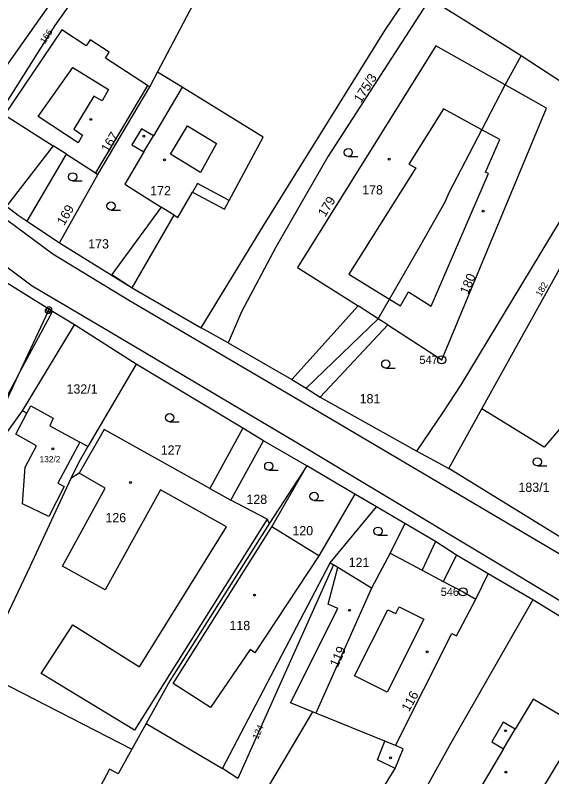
# Model space of a CAD drawing. Extents: x -504988 to -494607, y -1123820 to -1114018.
# Drawn here: x -501785.1 to -501686.6, y -1120846.2 to -1120706.4 of the extents above; entities that cross this region are included whole.
import ezdxf

# ---------------------------------------------------------------- set-up
doc = ezdxf.new("R2010")
doc.units = 0
for name, color, linetype in [('Hranice parcel', 7, 'Continuous'), ('Parcelní čísla', 7, 'Continuous'), ('Vnitřní kresba', 7, 'Continuous'), ('Věcná břemena k části', 7, 'Continuous'), ('Značky bodu BP', 7, 'Continuous'), ('Značky budov', 7, 'Continuous'), ('Značky kultur', 7, 'Continuous')]:
    doc.layers.add(name, color=color, linetype=linetype)

msp = doc.modelspace()

# ---------------------------------------------------------------- linework, layer by layer
at = {"layer": 'Hranice parcel'}
for p, q in [((-501793.45, -1120725.25), (-501753.97, -1120669.31)), ((-501692.26, -1120713.89), (-501709.04, -1120703.39)), ((-501695.17, -1120719.22), (-501692.26, -1120713.89)), ((-501760.44, -1120719.6), (-501759, -1120716.86)), ((-501754.46, -1120719.67), (-501759, -1120716.86)), ((-501769.99, -1120735.66), (-501760.44, -1120719.6)), ((-501777.01, -1120748.24), (-501769.99, -1120735.66)), ((-501782.93, -1120744.24), (-501777.01, -1120748.24)), ((-501699.45, -1120778.69), (-501680.81, -1120745.07)), ((-501777.01, -1120748.24), (-501763.68, -1120756.45)), ((-501778.95, -1120760.42), (-501789.63, -1120753.76)), ((-501763.68, -1120756.45), (-501750.98, -1120763.81)), ((-501762.91, -1120770.46), (-501774.26, -1120763.27)), ((-501746.07, -1120766.55), (-501750.98, -1120763.81)), ((-501746.07, -1120766.55), (-501734.33, -1120773.3)), ((-501762.91, -1120770.46), (-501771.79, -1120785.61)), ((-501743.38, -1120782.26), (-501762.91, -1120770.46)), ((-501734.33, -1120773.3), (-501731.73, -1120774.92)), ((-501731.73, -1120774.92), (-501729.13, -1120776.54)), ((-501729.13, -1120776.54), (-501711.42, -1120786.44)), ((-501705.51, -1120789.61), (-501699.45, -1120778.69)), ((-501688, -1120785.74), (-501699.45, -1120778.69)), ((-501739.56, -1120784.55), (-501743.38, -1120782.26)), ((-501771.79, -1120785.61), (-501773.26, -1120784.82)), ((-501731.61, -1120789.12), (-501739.56, -1120784.55)), ((-501731.61, -1120789.12), (-501738.44, -1120799.67)), ((-501722.8, -1120794.32), (-501731.61, -1120789.12)), ((-501684.97, -1120802.3), (-501705.51, -1120789.61)), ((-501718.82, -1120796.66), (-501722.8, -1120794.32)), ((-501727.34, -1120806.93), (-501718.82, -1120796.66)), ((-501713.59, -1120799.74), (-501718.82, -1120796.66)), ((-501747.07, -1120844.71), (-501727.34, -1120806.93)), ((-501726.73, -1120807.31), (-501744.25, -1120846.56)), ((-501727.34, -1120806.93), (-501726.73, -1120807.31)), ((-501690.12, -1120813.77), (-501698.32, -1120808.95)), ((-501668.65, -1120826.84), (-501690.12, -1120813.77)), ((-501792.59, -1120826.31), (-501763.75, -1120841.18)), ((-501761.11, -1120836.44), (-501763.75, -1120841.18)), ((-501761.11, -1120836.44), (-501747.07, -1120844.71)), ((-501744.25, -1120846.56), (-501747.07, -1120844.71))]:
    msp.add_line(p, q, dxfattribs=at)
for points in [[(-501787.85, -1120724.24), (-501777.81, -1120708.32), (-501751.05, -1120670.47)], [(-501750.98, -1120763.81), (-501739.5, -1120744.99), (-501717.14, -1120709.07), (-501707.86, -1120695.29), (-501694.34, -1120675.5)], [(-501759, -1120716.86), (-501749.45, -1120698.69), (-501740.45, -1120684.46), (-501738.88, -1120682.3)], [(-501709.04, -1120703.39), (-501727.68, -1120732.33), (-501737.27, -1120748.99), (-501743.6, -1120760.86), (-501746.07, -1120766.55)], [(-501760.44, -1120719.6), (-501760.86, -1120719.33), (-501768.58, -1120714.32), (-501767.87, -1120713.23), (-501771.38, -1120710.94), (-501772.09, -1120712.03), (-501776.55, -1120709.14), (-501787.13, -1120724.7)], [(-501695.17, -1120719.22), (-501707.93, -1120712.03), (-501733.29, -1120752.75), (-501722.19, -1120759.8), (-501734.33, -1120773.3)], [(-501674.05, -1120725.98), (-501675.54, -1120724.9), (-501676.53, -1120724.19), (-501678.66, -1120722.79), (-501692.26, -1120713.89)], [(-501754.46, -1120719.67), (-501759.75, -1120728.58), (-501761.95, -1120727.27), (-501763.7, -1120730.21), (-501761.5, -1120731.52), (-501765.04, -1120737.47), (-501758.32, -1120741.66), (-501767.39, -1120754.04), (-501763.68, -1120756.45)], [(-501763.68, -1120756.45), (-501755.95, -1120743.14), (-501755.28, -1120743.55), (-501752.61, -1120738.92), (-501746.73, -1120742.06), (-501745.86, -1120740.45), (-501739.61, -1120728.84), (-501754.46, -1120719.67)], [(-501731.73, -1120774.92), (-501718.51, -1120762.14), (-501716.43, -1120758.54), (-501710.93, -1120748.99), (-501706.19, -1120740.69), (-501705.47, -1120738.99), (-501699.46, -1120727.46), (-501695.17, -1120719.22)], [(-501729.13, -1120776.54), (-501716.7, -1120763.29), (-501706.83, -1120769.7), (-501687.59, -1120723.5), (-501695.17, -1120719.22)], [(-501787.13, -1120724.7), (-501778.14, -1120730.4), (-501786.73, -1120741.5)], [(-501711.42, -1120786.44), (-501706.52, -1120779.21), (-501703.28, -1120774.26), (-501674.05, -1120725.98)], [(-501782.93, -1120744.24), (-501775.7, -1120731.97), (-501770.41, -1120735.39), (-501769.99, -1120735.66)], [(-501786.73, -1120741.5), (-501784.59, -1120743.12), (-501782.93, -1120744.24)], [(-501778.95, -1120760.42), (-501779.09, -1120760.73), (-501784.67, -1120772.62)], [(-501774.26, -1120763.27), (-501776.28, -1120762.05), (-501778.3, -1120760.82), (-501778.95, -1120760.42)], [(-501782.98, -1120779.48), (-501783.79, -1120779.03), (-501774.26, -1120763.27)], [(-501784.67, -1120772.62), (-501787.95, -1120778.7), (-501789.56, -1120780.2), (-501799.49, -1120784.67), (-501803.79, -1120788.34), (-501805.76, -1120792.04), (-501806.97, -1120791.4), (-501809.28, -1120795.72), (-501808.07, -1120796.37), (-501809.02, -1120798.15)], [(-501784.67, -1120772.62), (-501788.77, -1120781.36), (-501790.8, -1120785.69)], [(-501782.98, -1120779.48), (-501782.25, -1120778.13), (-501778.14, -1120780.42), (-501778.8, -1120781.78), (-501773.26, -1120784.82)], [(-501773.26, -1120784.82), (-501777.3, -1120792.32), (-501776.18, -1120792.92), (-501778.94, -1120798.46), (-501783.77, -1120796.13), (-501783.33, -1120789.39), (-501781.25, -1120785.5), (-501785.04, -1120783.32), (-501782.98, -1120779.48)], [(-501743.38, -1120782.26), (-501749.42, -1120793.29), (-501768.82, -1120782.5), (-501773.4, -1120790.49), (-501774.91, -1120791.49)], [(-501674.22, -1120790.54), (-501684.91, -1120782.06), (-501688, -1120785.74)], [(-501771.79, -1120785.61), (-501773.47, -1120788.49), (-501774.91, -1120791.49)], [(-501738.44, -1120799.67), (-501738.89, -1120798.91), (-501745.55, -1120795.44), (-501739.56, -1120784.55)], [(-501711.42, -1120786.44), (-501707.45, -1120788.57), (-501705.51, -1120789.61)], [(-501722.8, -1120794.32), (-501729.41, -1120805.67), (-501738.03, -1120800.35), (-501731.61, -1120789.12)], [(-501774.91, -1120791.49), (-501782.43, -1120807.66), (-501788.03, -1120819.28)], [(-501738.44, -1120799.67), (-501756.78, -1120828.63), (-501761.11, -1120836.44)], [(-501713.59, -1120799.74), (-501716.3, -1120805.15), (-501719.75, -1120811.61)], [(-501698.32, -1120808.95), (-501704.13, -1120805.53), (-501707.96, -1120803.03), (-501713.59, -1120799.74)], [(-501719.75, -1120811.61), (-501725.9, -1120807.82), (-501726.73, -1120807.31)], [(-501749.36, -1120868.76), (-501734.08, -1120875.07), (-501715.38, -1120844.71), (-501713.89, -1120841.08), (-501715.31, -1120840.5), (-501704.95, -1120819.9), (-501704.11, -1120820.34), (-501700.58, -1120813.59), (-501698.32, -1120808.95)], [(-501719.75, -1120811.61), (-501729.94, -1120834.52), (-501730.56, -1120834.27), (-501739.44, -1120849.26)], [(-501690.12, -1120813.77), (-501705.14, -1120840.05), (-501711.33, -1120851.18), (-501719.11, -1120865.94), (-501729.19, -1120884.32)], [(-501675.63, -1120837.86), (-501681.13, -1120834.59), (-501682.3, -1120836.57), (-501690.07, -1120831.96), (-501693.34, -1120837.47), (-501695.53, -1120836.17), (-501697.65, -1120839.81), (-501695.49, -1120841.09), (-501705.12, -1120857.31), (-501696.69, -1120862.21)], [(-501675.63, -1120837.86), (-501678.16, -1120842.01), (-501682.83, -1120839.18), (-501696.69, -1120862.21)], [(-501763.75, -1120841.18), (-501766.23, -1120845.66), (-501767.82, -1120844.82), (-501774.1, -1120856.61)]]:
    msp.add_lwpolyline(points, dxfattribs=at)
at = {"layer": 'Vnitřní kresba'}
for p, q in [((-501780.9, -1120725.01), (-501774.53, -1120716.03)), ((-501774.53, -1120716.03), (-501768, -1120720.1)), ((-501760.86, -1120719.33), (-501762.39, -1120721.91)), ((-501770.72, -1120721.3), (-501774.37, -1120727.38)), ((-501769.19, -1120722.16), (-501770.72, -1120721.3)), ((-501768, -1120720.1), (-501769.19, -1120722.16)), ((-501762.39, -1120721.91), (-501770.41, -1120735.39)), ((-501706.53, -1120723.59), (-501712.85, -1120733.76)), ((-501699.46, -1120727.46), (-501706.53, -1120723.59)), ((-501773.61, -1120729.87), (-501780.9, -1120725.01)), ((-501756.64, -1120731.94), (-501753.48, -1120726.75)), ((-501753.48, -1120726.75), (-501748.18, -1120730.01)), ((-501774.37, -1120727.38), (-501772.8, -1120728.47)), ((-501696.18, -1120729.25), (-501699.46, -1120727.46)), ((-501772.8, -1120728.47), (-501773.61, -1120729.87)), ((-501761.5, -1120731.52), (-501759.75, -1120728.58)), ((-501698.77, -1120735.22), (-501696.18, -1120729.25)), ((-501775.7, -1120731.97), (-501778.14, -1120730.4)), ((-501748.18, -1120730.01), (-501751.13, -1120735.3)), ((-501751.13, -1120735.3), (-501756.64, -1120731.94)), ((-501712.85, -1120733.76), (-501711.56, -1120734.46)), ((-501711.56, -1120734.46), (-501723.86, -1120753.94)), ((-501698.22, -1120735.46), (-501698.77, -1120735.22)), ((-501708.78, -1120759.84), (-501698.22, -1120735.46)), ((-501751.68, -1120737.31), (-501752.61, -1120738.92)), ((-501745.86, -1120740.45), (-501751.68, -1120737.31)), ((-501794.18, -1120738.49), (-501778.26, -1120750.23)), ((-501755.95, -1120743.14), (-501758.32, -1120741.66)), ((-501782, -1120756.14), (-501798.7, -1120743.79)), ((-501778.26, -1120750.23), (-501764.44, -1120758.63)), ((-501723.86, -1120753.94), (-501716.43, -1120758.54)), ((-501767.72, -1120764.61), (-501782, -1120756.14)), ((-501714.4, -1120759.8), (-501712.93, -1120757.21)), ((-501712.93, -1120757.21), (-501708.78, -1120759.84)), ((-501764.44, -1120758.63), (-501730.39, -1120778.62)), ((-501716.43, -1120758.54), (-501714.4, -1120759.8)), ((-501718.51, -1120762.14), (-501722.19, -1120759.8)), ((-501784.67, -1120772.62), (-501778.3, -1120760.82)), ((-501716.7, -1120763.29), (-501718.51, -1120762.14)), ((-501733.44, -1120784.94), (-501767.72, -1120764.61)), ((-501730.39, -1120778.62), (-501667.36, -1120815.88)), ((-501670.64, -1120822.69), (-501733.44, -1120784.94)), ((-501768.64, -1120793.22), (-501773.4, -1120790.49)), ((-501776.44, -1120807.59), (-501768.64, -1120793.22)), ((-501758.45, -1120793.54), (-501768.65, -1120811.89)), ((-501746.35, -1120800.32), (-501758.45, -1120793.54)), ((-501749.42, -1120793.29), (-501745.55, -1120795.44)), ((-501738.89, -1120798.91), (-501763.25, -1120837.69)), ((-501762.3, -1120826.05), (-501746.35, -1120800.32)), ((-501756.11, -1120829.07), (-501738.03, -1120800.35)), ((-501707.96, -1120803.03), (-501710.43, -1120808.3)), ((-501716.3, -1120805.15), (-501710.43, -1120808.3)), ((-501729.41, -1120805.67), (-501741.13, -1120823.46)), ((-501704.13, -1120805.53), (-501706.59, -1120810.36)), ((-501768.65, -1120811.89), (-501776.44, -1120807.59)), ((-501727.66, -1120814.54), (-501725.9, -1120807.82)), ((-501710.43, -1120808.3), (-501706.59, -1120810.36)), ((-501706.59, -1120810.36), (-501702.92, -1120812.28)), ((-501702.92, -1120812.28), (-501700.58, -1120813.59)), ((-501725.91, -1120815.31), (-501727.66, -1120814.54)), ((-501734.59, -1120832.62), (-501725.91, -1120815.31)), ((-501722.84, -1120827.7), (-501716.73, -1120815.55)), ((-501716.73, -1120815.55), (-501715.29, -1120816.27)), ((-501715.29, -1120816.27), (-501714.66, -1120815.02)), ((-501714.66, -1120815.02), (-501710.14, -1120817.3)), ((-501710.14, -1120817.3), (-501716.88, -1120830.7)), ((-501778.4, -1120824.26), (-501774.53, -1120818.36)), ((-501774.53, -1120818.36), (-501762.3, -1120826.05)), ((-501741.99, -1120822.87), (-501749.3, -1120833.48)), ((-501741.13, -1120823.46), (-501741.99, -1120822.87)), ((-501780.35, -1120827.25), (-501778.4, -1120824.26)), ((-501763.25, -1120837.69), (-501780.35, -1120827.25)), ((-501716.88, -1120830.7), (-501722.84, -1120827.7)), ((-501749.3, -1120833.48), (-501756.11, -1120829.07)), ((-501730.56, -1120834.27), (-501734.59, -1120832.62)), ((-501717.26, -1120839.7), (-501729.94, -1120834.52)), ((-501695.49, -1120841.09), (-501693.34, -1120837.47)), ((-501718.65, -1120843.1), (-501717.26, -1120839.7)), ((-501715.31, -1120840.5), (-501717.26, -1120839.7)), ((-501715.38, -1120844.71), (-501718.65, -1120843.1))]:
    msp.add_line(p, q, dxfattribs=at)
at = {"layer": 'Věcná břemena k části'}
msp.add_lwpolyline([(-501795.04, -1120794.72), (-501783.79, -1120779.03), (-501774.26, -1120763.27), (-501776.28, -1120762.05), (-501778.3, -1120760.82), (-501778.95, -1120760.42), (-501779.09, -1120760.73), (-501784.67, -1120772.62)], close=True, dxfattribs=at)
at = {"layer": 'Značky bodu BP'}
for centre, radius in [((-501779.09, -1120760.73), 0.5), ((-501778.95, -1120760.42), 0.5), ((-501778.95, -1120760.42), 0.0303), ((-501779.09, -1120760.73), 0.0303), ((-501706.83, -1120769.7), 0.75), ((-501706.83, -1120769.7), 0.03), ((-501702.92, -1120812.28), 0.75), ((-501702.92, -1120812.28), 0.03)]:
    msp.add_circle(centre, radius, dxfattribs=at)
at = {"layer": 'Značky budov'}
for centre in [(-501771.27, -1120725.55), (-501761.5, -1120728.63), (-501757.71, -1120733), (-501716.48, -1120732.84), (-501699.22, -1120742.39), (-501778.23, -1120786.04), (-501763.99, -1120792.22), (-501741.18, -1120812.86), (-501723.78, -1120815.66), (-501709.53, -1120823.28), (-501695.11, -1120837.76), (-501716.22, -1120842.73), (-501695.04, -1120845.39)]:
    msp.add_circle(centre, 0.175, dxfattribs=at)
at = {"layer": 'Značky kultur'}
for p, q in [((-501724, -1120732.39), (-501722.25, -1120732.39)), ((-501774.6, -1120736.85), (-501772.85, -1120736.85)), ((-501767.54, -1120742.21), (-501765.79, -1120742.21)), ((-501717.11, -1120771.2), (-501715.36, -1120771.2)), ((-501756.79, -1120781.06), (-501755.04, -1120781.06)), ((-501689.28, -1120789.17), (-501687.53, -1120789.17)), ((-501738.59, -1120789.96), (-501736.84, -1120789.96)), ((-501730.27, -1120795.5), (-501728.52, -1120795.5)), ((-501718.54, -1120801.89), (-501716.79, -1120801.89))]:
    msp.add_line(p, q, dxfattribs=at)
for centre in [(-501724, -1120731.64), (-501774.6, -1120736.1), (-501767.54, -1120741.46), (-501717.11, -1120770.45), (-501756.79, -1120780.31), (-501689.28, -1120788.42), (-501738.59, -1120789.21), (-501730.27, -1120794.75), (-501718.54, -1120801.14)]:
    msp.add_circle(centre, 0.75, dxfattribs=at)

# ---------------------------------------------------------------- texts
at = {"layer": 'Parcelní čísla'}
for s, height, rotation, p in [('166', 1.2, 56, (-501779.69, -1120711.76)), ('175/3', 1.7, 58, (-501721.67, -1120722.66)), ('167', 1.7, 59, (-501768.03, -1120731.78)), ('179', 1.7, 58, (-501728.25, -1120743.6)), ('169', 1.7, 60, (-501776.15, -1120745.15)), ('180', 1.7, 67, (-501702.01, -1120757.8)), ('182', 1.2, 60, (-501688.63, -1120758.18)), ('119', 1.7, 66, (-501725.92, -1120826.23)), ('116', 1.7, 61, (-501712.85, -1120834.41)), ('124', 1.2, 66, (-501740.58, -1120839.46))]:
    msp.add_text(s, height=height, rotation=rotation, dxfattribs=at).set_placement(p)
for s, height, p in [('172', 1.7, (-501760.36, -1120739.5)), ('178', 1.7, (-501721.42, -1120739.34)), ('173', 1.7, (-501771.73, -1120749.25)), ('132/1', 1.7, (-501775.71, -1120775.89)), ('181', 1.7, (-501721.9, -1120777.68)), ('127', 1.7, (-501758.42, -1120787.11)), ('132/2', 1.139, (-501780.66, -1120788.5)), ('183/1', 1.7, (-501692.74, -1120793.93)), ('128', 1.7, (-501742.68, -1120796.14)), ('126', 1.7, (-501768.57, -1120799.51)), ('120', 1.7, (-501734.24, -1120801.89)), ('121', 1.7, (-501723.92, -1120807.72)), ('118', 1.7, (-501745.8, -1120819.3))]:
    msp.add_text(s, height=height, dxfattribs=at).set_placement(p)
at = {"layer": 'Značky bodu BP'}
for s, p in [('547', (-501710.93, -1120770.45)), ('546', (-501707.02, -1120813.03))]:
    msp.add_text(s, height=1.5, dxfattribs=at).set_placement(p)

doc.saveas('drawing.dxf')
